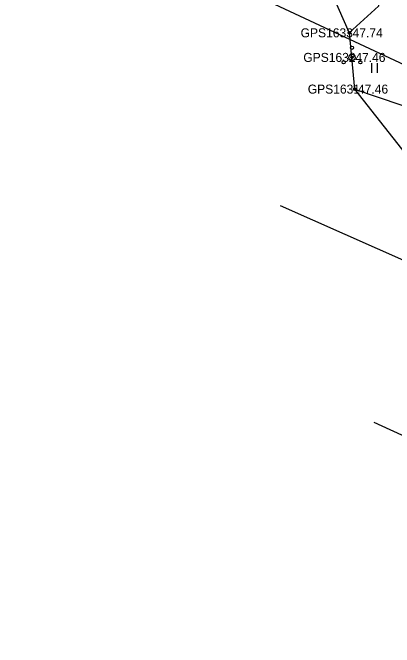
# Model space of a CAD drawing. Extents: x 551623 to 559850, y 6561220 to 6567135.
# Drawn here: x 555006.52 to 555036.16, y 6565563.65 to 6565612.88 of the extents above; entities that cross this region are included whole.
import ezdxf

# ---------------------------------------------------------------- set-up
doc = ezdxf.new("R2010")
doc.units = 0
for name, color, linetype in [('DTRASS', 7, 'Continuous'), ('HALJASTUS', 7, 'Continuous'), ('KORGUS-EH2000', 7, 'Continuous'), ('MOOTKORG-EH2000', 7, 'Continuous'), ('MOOTMPUNKT', 7, 'Continuous'), ('MOOTNR', 7, 'Continuous'), ('MOOTPIIR', 7, 'Continuous'), ('PUU', 7, 'Continuous')]:
    doc.layers.add(name, color=color, linetype=linetype)

msp = doc.modelspace()

# ---------------------------------------------------------------- linework, layer by layer
at = {"layer": 'DTRASS'}
for p, q in [((555055.061, 6565600.359), (555006.518, 6565623.049)), ((555063.371, 6565581.881), (555027.329, 6565597.89)), ((555072.456, 6565563.693), (555034.583, 6565581.084))]:
    msp.add_line(p, q, dxfattribs=at)
at = {"layer": 'HALJASTUS'}
for p, q in [((555034.383, 6565608.969), (555034.383, 6565608.208)), ((555034.838, 6565608.969), (555034.838, 6565608.208))]:
    msp.add_line(p, q, dxfattribs=at)
for points in [[(555027.704, 6565622.233), (555030.999, 6565622.233), (555032.952, 6565620.81), (555034.891, 6565617.507), (555034.932, 6565613.389), (555032.663, 6565611.321)], [(555033.078, 6565606.955), (555042.182, 6565603.884), (555055.024, 6565596.272), (555056.694, 6565594.201), (555060.942, 6565588.507), (555062.867, 6565584.513)]]:
    msp.add_lwpolyline(points, dxfattribs=at)
at = {"layer": 'KORGUS-EH2000'}
for centre in [(555032.663, 6565611.321), (555033.078, 6565606.955)]:
    msp.add_circle(centre, 0.1, dxfattribs=at)
at = {"layer": 'MOOTMPUNKT'}
for centre in [(555032.663, 6565611.321), (555032.872, 6565609.413), (555033.078, 6565606.955)]:
    msp.add_circle(centre, 0.1, dxfattribs=at)
at = {"layer": 'MOOTPIIR'}
msp.add_lwpolyline([(555026.508, 6565625.245), (555032.663, 6565611.321), (555033.078, 6565606.955), (555039.99, 6565598.181), (555050.382, 6565589.791), (555055.753, 6565583.761), (555063.202, 6565573.546), (555069.448, 6565559.262)], dxfattribs=at)
at = {"layer": 'PUU'}
for centre, radius in [((555032.872, 6565610.163), 0.125), ((555032.872, 6565609.413), 0.25), ((555032.222, 6565609.038), 0.125), ((555033.522, 6565609.038), 0.125)]:
    msp.add_circle(centre, radius, dxfattribs=at)

# ---------------------------------------------------------------- texts
at = {"layer": 'KORGUS-EH2000'}
for s, p in [(' 47.74', (555032.663, 6565610.971)), (' 47.46', (555033.078, 6565606.605))]:
    msp.add_text(s, height=0.7, dxfattribs=at).set_placement(p)
at = {"layer": 'MOOTKORG-EH2000'}
for s, p in [(' 47.74', (555032.663, 6565610.971)), (' 47.46', (555032.872, 6565609.063)), (' 47.46', (555033.078, 6565606.605))]:
    msp.add_text(s, height=0.7, dxfattribs=at).set_placement(p)
at = {"layer": 'MOOTNR'}
for s, p in [('GPS1633 ', (555028.884, 6565610.971)), ('GPS1632 ', (555029.092, 6565609.063)), ('GPS1631 ', (555029.438, 6565606.605))]:
    msp.add_text(s, height=0.7, dxfattribs=at).set_placement(p)

doc.saveas('drawing.dxf')
